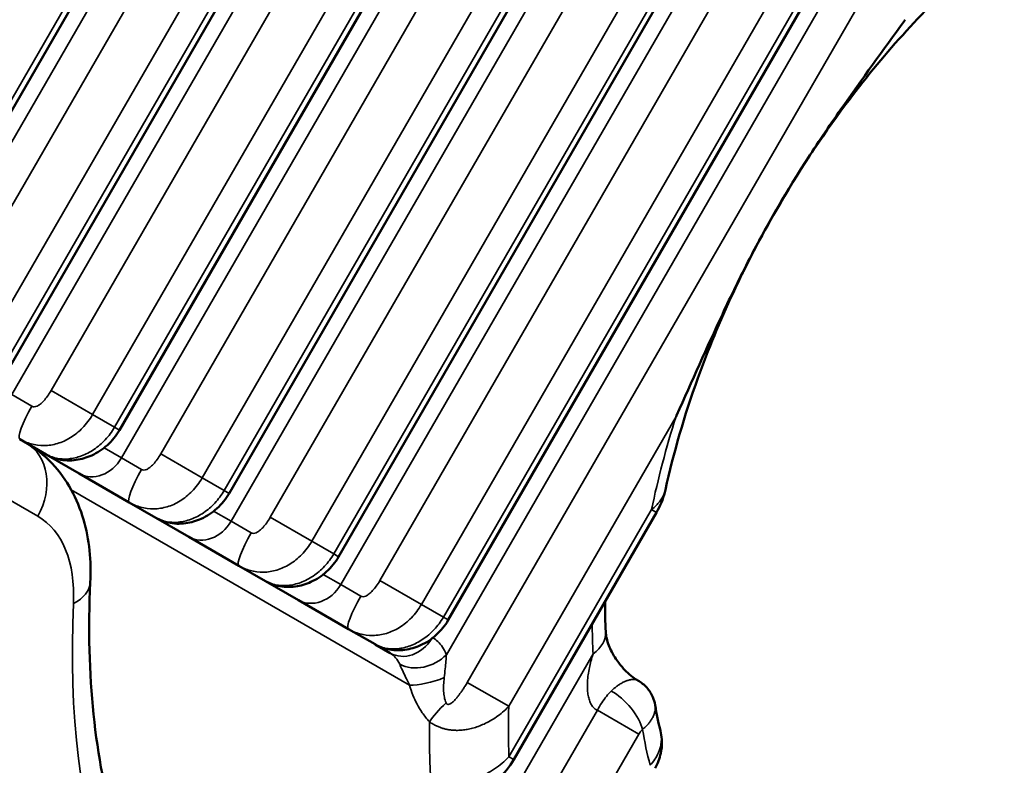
# Model space of a CAD drawing. Header units: millimetres. Extents: x 0 to 14369, y -869 to 2970.
# Tile 535 of 656: x 3877.03 to 3885.57, y 1194.54 to 1201. Entities that reach past the tile are written whole.
import ezdxf

# ---------------------------------------------------------------- set-up
doc = ezdxf.new("R2010")
doc.units = ezdxf.units.MM
doc.header["$LTSCALE"] = 10
doc.layers.add('Sichtbar (ISO)', color=7, linetype='Continuous', lineweight=50)
doc.layers.add('Sichtbar schmal (ISO)', color=7, linetype='Continuous', lineweight=35)

msp = doc.modelspace()

# ---------------------------------------------------------------- linework, layer by layer
at = {"layer": 'Sichtbar (ISO)'}
for p, q in [((3880.4957, 1206.3396), (3875.9957, 1198.5454)), ((3881.4457, 1205.7911), (3876.9457, 1197.9969)), ((3882.3957, 1205.2426), (3877.8957, 1197.4484)), ((3883.3458, 1204.6941), (3878.8458, 1196.8999)), ((3884.2958, 1204.1456), (3879.7958, 1196.3514)), ((3885.2459, 1203.5971), (3880.7459, 1195.8029)), ((3877.2609, 1197.2375), (3877.0313, 1197.3701)), ((3877.2614, 1197.2373), (3877.5464, 1197.0727)), ((3877.5464, 1197.0727), (3877.9813, 1196.8216)), ((3878.211, 1196.689), (3877.9813, 1196.8216)), ((3878.2114, 1196.6888), (3878.4964, 1196.5242)), ((3881.3142, 1194.5932), (3882.551, 1196.7354)), ((3878.4964, 1196.5242), (3878.9314, 1196.2731)), ((3879.161, 1196.1405), (3878.9314, 1196.2731)), ((3879.1615, 1196.1403), (3879.4465, 1195.9757)), ((3879.4465, 1195.9757), (3879.8814, 1195.7246)), ((3880.1111, 1195.592), (3879.8814, 1195.7246)), ((3880.1115, 1195.5918), (3880.2419, 1195.5165))]:
    msp.add_line(p, q, dxfattribs=at)
for points, knots in [([(3885.2097, 1201.4022), (3884.8541, 1201.0781), (3884.5049, 1200.6905), (3883.975, 1199.9811), (3883.7725, 1199.6735), (3883.5898, 1199.3571)], [0, 0, 0, 0, 0.1606688, 0.1606688, 0.2702879, 0.2702879, 0.2702879, 0.2702879]), ([(3884.7058, 1201.0047), (3884.7037, 1201.0018), (3884.7017, 1200.9991), (3884.5177, 1200.7418), (3884.3311, 1200.4891), (3884.0445, 1200.0787), (3883.9421, 1199.9275), (3883.7553, 1199.6363), (3883.671, 1199.4984), (3883.5895, 1199.3573)], [-0.0010932, -0.0010932, -0.0010932, -0.0010932, 0, 0, 0.0948216, 0.0948216, 0.1491616, 0.1491616, 0.1973863, 0.1973863, 0.1973863, 0.1973863]), ([(3883.5898, 1199.3571), (3883.3192, 1198.8883), (3883.0866, 1198.3895), (3882.7925, 1197.5737), (3882.6977, 1197.2473), (3882.6286, 1196.9317)], [0, 0, 0, 0, 0.1623878, 0.1623878, 0.270279, 0.270279, 0.270279, 0.270279]), ([(3883.5895, 1199.3573), (3883.5091, 1199.2181), (3883.4329, 1199.0782), (3883.2764, 1198.7755), (3883.1977, 1198.614), (3882.9868, 1198.1641), (3882.8595, 1197.872), (3882.7236, 1197.5728), (3882.7225, 1197.5704), (3882.7209, 1197.5668)], [0.0000016, 0.0000016, 0.0000016, 0.0000016, 0.0482097, 0.0482097, 0.1024107, 0.1024107, 0.1983018, 0.1983018, 0.1994542, 0.1994542, 0.1994542, 0.1994542]), ([(3877.8957, 1197.4484), (3877.868, 1197.4003), (3877.8322, 1197.356), (3877.7508, 1197.2821), (3877.7042, 1197.2514), (3877.6122, 1197.2097), (3877.5665, 1197.1962), (3877.4697, 1197.183), (3877.4175, 1197.1846), (3877.3307, 1197.2043), (3877.2943, 1197.2183), (3877.261, 1197.2375)], [0, 0, 0, 0, 0.01666649, 0.01666649, 0.03312911, 0.03312911, 0.04755496, 0.04755496, 0.06346653, 0.06346653, 0.07546114, 0.07546114, 0.07546114, 0.07546114]), ([(3877.0847, 1197.3393), (3877.1688, 1197.2907), (3877.2456, 1197.2297), (3877.3779, 1197.0909), (3877.4334, 1197.0132), (3877.5235, 1196.8494), (3877.5581, 1196.7633), (3877.6096, 1196.5868), (3877.6265, 1196.4964), (3877.6455, 1196.3133), (3877.6476, 1196.2205), (3877.6432, 1196.1271)], [0, 0, 0, 0, 0.1682137, 0.1682137, 0.3364275, 0.3364275, 0.5046412, 0.5046412, 0.6728549, 0.6728549, 0.8410687, 0.8410687, 0.8410687, 0.8410687]), ([(3882.6286, 1196.9317), (3882.6153, 1196.8711), (3882.5923, 1196.812), (3882.5591, 1196.7498), (3882.5551, 1196.7426), (3882.551, 1196.7354)], [0, 0, 0, 0, 0.01868797, 0.01868797, 0.02116344, 0.02116344, 0.02116344, 0.02116344]), ([(3878.8458, 1196.8999), (3878.818, 1196.8518), (3878.7822, 1196.8075), (3878.7008, 1196.7336), (3878.6542, 1196.7029), (3878.5622, 1196.6612), (3878.5165, 1196.6477), (3878.4198, 1196.6345), (3878.3676, 1196.6361), (3878.2807, 1196.6558), (3878.2443, 1196.6698), (3878.211, 1196.689)], [0, 0, 0, 0, 0.01666649, 0.01666649, 0.03312911, 0.03312911, 0.04755496, 0.04755496, 0.06346653, 0.06346653, 0.07546114, 0.07546114, 0.07546114, 0.07546114]), ([(3879.7958, 1196.3514), (3879.768, 1196.3033), (3879.7323, 1196.259), (3879.6508, 1196.1851), (3879.6043, 1196.1544), (3879.5123, 1196.1127), (3879.4666, 1196.0992), (3879.3698, 1196.086), (3879.3176, 1196.0876), (3879.2307, 1196.1073), (3879.1944, 1196.1213), (3879.1611, 1196.1405)], [0, 0, 0, 0, 0.01666649, 0.01666649, 0.03312911, 0.03312911, 0.04755496, 0.04755496, 0.06346653, 0.06346653, 0.07546114, 0.07546114, 0.07546114, 0.07546114]), ([(3877.6432, 1196.1271), (3877.6244, 1195.7272), (3877.6342, 1195.3446), (3877.7087, 1194.6264), (3877.7735, 1194.2908), (3877.9527, 1193.6767), (3878.0671, 1193.3982), (3878.3385, 1192.9045), (3878.4952, 1192.6893), (3878.8448, 1192.3223), (3879.0376, 1192.1703), (3879.2479, 1192.049)], [2.300524, 2.300524, 2.300524, 2.300524, 2.4687377, 2.4687377, 2.6369515, 2.6369515, 2.8051652, 2.8051652, 2.9733789, 2.9733789, 3.1415927, 3.1415927, 3.1415927, 3.1415927]), ([(3880.7459, 1195.8029), (3880.7181, 1195.7548), (3880.6823, 1195.7105), (3880.6009, 1195.6366), (3880.5543, 1195.6059), (3880.4623, 1195.5642), (3880.4166, 1195.5507), (3880.3198, 1195.5375), (3880.2676, 1195.5391), (3880.1808, 1195.5588), (3880.1444, 1195.5728), (3880.1111, 1195.592)], [0, 0, 0, 0, 0.01666649, 0.01666649, 0.03312911, 0.03312911, 0.04755496, 0.04755496, 0.06346653, 0.06346653, 0.07546114, 0.07546114, 0.07546114, 0.07546114]), ([(3882.1107, 1195.6994), (3882.1116, 1195.6826), (3882.1141, 1195.6636), (3882.1232, 1195.6236), (3882.1294, 1195.603), (3882.1445, 1195.5639), (3882.1526, 1195.5458), (3882.1782, 1195.4965), (3882.199, 1195.4633), (3882.2432, 1195.4056), (3882.2659, 1195.38), (3882.3081, 1195.3388), (3882.328, 1195.3216), (3882.3623, 1195.2959), (3882.3775, 1195.2859), (3882.3899, 1195.2788)], [0, 0, 0, 0, 0.01113281, 0.01113281, 0.02089533, 0.02089533, 0.0284398, 0.0284398, 0.04081773, 0.04081773, 0.05072188, 0.05072188, 0.05873533, 0.05873533, 0.06554166, 0.06554166, 0.06554166, 0.06554166]), ([(3882.3897, 1195.2789), (3882.4183, 1195.2626), (3882.4446, 1195.2413), (3882.4879, 1195.1926), (3882.5056, 1195.1646), (3882.5278, 1195.1129), (3882.5347, 1195.0896), (3882.5387, 1195.066)], [0, 0, 0, 0, 0.00990959, 0.00990959, 0.01961975, 0.01961975, 0.02682118, 0.02682118, 0.02682118, 0.02682118]), ([(3882.5963, 1194.6993), (3882.5919, 1194.6534), (3882.5798, 1194.6076), (3882.5545, 1194.5495), (3882.5467, 1194.534), (3882.5381, 1194.5191)], [0, 0, 0, 0, 0.0138742, 0.0138742, 0.01903745, 0.01903745, 0.01903745, 0.01903745]), ([(3881.3142, 1194.5932), (3881.2775, 1194.5297), (3881.2303, 1194.471), (3881.1248, 1194.3757), (3881.0657, 1194.337), (3880.9478, 1194.2839), (3880.8883, 1194.2671), (3880.8222, 1194.26), (3880.8148, 1194.2593), (3880.8075, 1194.2589)], [0, 0, 0, 0, 0.02200616, 0.02200616, 0.04297438, 0.04297438, 0.0624168, 0.0624168, 0.06484991, 0.06484991, 0.06484991, 0.06484991])]:
    msp.add_open_spline(points, degree=3, knots=knots, dxfattribs=at)
for points in [[(3882.1046, 1195.9623), (3882.104, 1195.8725), (3882.1061, 1195.7848), (3882.1107, 1195.6994)], [(3882.5387, 1195.066), (3882.5518, 1194.9885), (3882.5674, 1194.9135), (3882.5854, 1194.8415)], [(3882.5854, 1194.8415), (3882.5969, 1194.7953), (3882.6009, 1194.7466), (3882.5963, 1194.6993)]]:
    msp.add_open_spline(points, degree=3, dxfattribs=at)
at = {"layer": 'Sichtbar schmal (ISO)'}
for p, q in [((3876.0136, 1198.3041), (3880.7136, 1206.4448)), ((3880.4531, 1206.3642), (3875.9531, 1198.57)), ((3876.3534, 1198.3389), (3880.8534, 1206.1331)), ((3876.7131, 1198.1312), (3881.2131, 1205.9254)), ((3876.9636, 1197.7556), (3881.6636, 1205.8963)), ((3881.4031, 1205.8157), (3876.9031, 1198.0215)), ((3877.3034, 1197.7904), (3881.8034, 1205.5846)), ((3877.6632, 1197.5827), (3882.1632, 1205.3769)), ((3877.9136, 1197.2071), (3882.6136, 1205.3478)), ((3882.3532, 1205.2672), (3877.8532, 1197.473)), ((3878.2535, 1197.2419), (3882.7535, 1205.0361)), ((3878.6132, 1197.0342), (3883.1132, 1204.8284)), ((3878.8637, 1196.6586), (3883.5637, 1204.7993)), ((3883.3032, 1204.7187), (3878.8032, 1196.9245)), ((3879.2035, 1196.6934), (3883.7035, 1204.4876)), ((3879.5632, 1196.4857), (3884.0632, 1204.2799)), ((3879.8137, 1196.1101), (3884.5137, 1204.2508)), ((3884.2532, 1204.1702), (3879.7532, 1196.376)), ((3880.1535, 1196.1449), (3884.6535, 1203.9391)), ((3885.4981, 1203.7617), (3880.7294, 1195.5022)), ((3880.5133, 1195.9372), (3885.0133, 1203.7314)), ((3880.9109, 1195.2626), (3885.7963, 1203.7244)), ((3885.2033, 1203.6217), (3880.7033, 1195.8275)), ((3883.5895, 1199.3573), (3883.5898, 1199.3571)), ((3877.1883, 1196.7021), (3873.2442, 1198.9793)), ((3877.6632, 1197.5827), (3877.3034, 1197.7904)), ((3876.9636, 1197.7556), (3877.1376, 1197.6552)), ((3877.8532, 1197.473), (3877.6632, 1197.5827)), ((3881.2706, 1195.0549), (3882.7209, 1197.5668)), ((3877.8957, 1197.4484), (3877.8532, 1197.473)), ((3877.7624, 1197.2945), (3877.9136, 1197.2071)), ((3877.9136, 1197.2071), (3878.0876, 1197.1067)), ((3878.6132, 1197.0342), (3878.2535, 1197.2419)), ((3878.8032, 1196.9245), (3878.6132, 1197.0342)), ((3877.4783, 1196.9316), (3880.4093, 1195.2394)), ((3878.8458, 1196.8999), (3878.8032, 1196.9245)), ((3881.2716, 1194.6178), (3882.5084, 1196.76)), ((3882.551, 1196.7354), (3882.5084, 1196.76)), ((3878.7124, 1196.7459), (3878.8637, 1196.6586)), ((3879.5632, 1196.4857), (3879.2035, 1196.6934)), ((3878.8637, 1196.6586), (3879.0376, 1196.5582)), ((3879.7532, 1196.376), (3879.5632, 1196.4857)), ((3879.7958, 1196.3514), (3879.7532, 1196.376)), ((3879.6625, 1196.1974), (3879.8137, 1196.1101)), ((3879.8137, 1196.1101), (3879.9877, 1196.0097)), ((3880.5133, 1195.9372), (3880.1535, 1196.1449)), ((3880.7033, 1195.8275), (3880.5133, 1195.9372)), ((3880.7459, 1195.8029), (3880.7033, 1195.8275)), ((3880.9158, 1193.6309), (3882.001, 1195.5105)), ((3881.2706, 1195.0549), (3880.9109, 1195.2626)), ((3882.0384, 1195.0216), (3881.1463, 1193.4764)), ((3882.3982, 1194.8139), (3882.0384, 1195.0216)), ((3882.3982, 1194.8139), (3881.506, 1193.2687)), ((3881.3142, 1194.5932), (3881.2716, 1194.6178))]:
    msp.add_line(p, q, dxfattribs=at)
for centre, major_axis, ratio, start_param, end_param in [((3877.1813, 1197.63), (-0.15, -0.2598), 0.168258, 4.712387, 6.283178), ((3886.0951, 1197.9143), (2.6954, 4.6686), 0.548501, 1.948491, 2.11543), ((3876.8347, 1196.9063), (0.25, 0.433), 0.816497, 4.712389, 6.283185), ((3877.6964, 1197.3326), (-0.15, -0.2598), 0.836148, 0, 1.570796), ((3878.1313, 1197.0814), (-0.15, -0.2598), 0.168258, 4.712387, 6.283178), ((3876.4383, 1195.4031), (0.75, 1.299), 0.57735, 5.442117, 6.283185), ((3878.6464, 1196.784), (-0.15, -0.2598), 0.836148, 0, 1.570796), ((3879.0814, 1196.5329), (-0.15, -0.2598), 0.168258, 4.712387, 6.283178), ((3877.1438, 1196.1505), (0.4994, -0.0235), 0.544331, 5.524115, 6.283185), ((3879.5965, 1196.2355), (-0.15, -0.2598), 0.836148, 0, 1.570796), ((3880.0314, 1195.9844), (-0.15, -0.2598), 0.168258, 4.712387, 6.283178), ((3883.8514, 1199.206), (-4.5, -7.7942), 0.57735, 5.442117, 6.89273), ((3881.7113, 1195.6778), (0.3994, 0.0217), 0.639844, 5.488383, 6.283144), ((3880.3919, 1195.7763), (-0.15, -0.2598), 0.836148, 0, 1.538235), ((3879.9873, 1195.0756), (0.2546, 0.4408), 0.591089, 5.869719, 6.283397), ((3880.5122, 1195.6276), (-0.2798, -0.1083), 0.764841, 0.58738, 2.122839), ((3880.6017, 1195.3665), (-0.2868, -0.088), 0.320788, 0.741363, 1.860903), ((3882.213, 1194.9796), (0.2011, -0.2226), 0.424503, 0.650766, 2.257328), ((3880.7771, 1195.056), (-0.2173, -0.2069), 0.186718, 4.767294, 5.603019), ((3886.1061, 1197.9283), (3.508, 6.076), 0.548503, 2.345188, 2.423652), ((3883.4979, 1199.4102), (-5.25, -9.0933), 0.57735, 5.516191, 6.283185), ((3883.8514, 1199.206), (-5, -8.6603), 0.57735, 5.516191, 7.152882), ((3885.7447, 1198.136), (3.7581, 6.5086), 0.543681, 2.365783, 2.454021), ((3886.1174, 1197.9266), (2.7118, 4.697), 0.548499, 2.550805, 2.634286), ((3882.2977, 1194.7283), (0.2986, -0.0291), 0.278537, 0, 0.258163), ((3885.451, 1198.2952), (-2.5021, -4.3337), 0.554294, 0.801476, 0.978164)]:
    msp.add_ellipse(centre, major_axis=major_axis, ratio=ratio, start_param=start_param, end_param=end_param, dxfattribs=at)
for points, knots in [([(3877.1376, 1197.6552), (3877.1433, 1197.6519), (3877.1497, 1197.6501), (3877.1571, 1197.6502), (3877.1645, 1197.6503), (3877.1729, 1197.6523), (3877.1818, 1197.6563), (3877.1908, 1197.6602), (3877.2003, 1197.6662), (3877.2101, 1197.674), (3877.2199, 1197.6818), (3877.23, 1197.6912), (3877.2405, 1197.7027), (3877.2509, 1197.7141), (3877.2618, 1197.7275), (3877.2724, 1197.7422), (3877.2829, 1197.7569), (3877.2933, 1197.7728), (3877.3034, 1197.7904)], [0.0000101, 0.0000101, 0.0000101, 0.0000101, 0.1666667, 0.1666667, 0.1666667, 0.3333333, 0.3333333, 0.3333333, 0.5, 0.5, 0.5, 0.6666667, 0.6666667, 0.6666667, 0.8333333, 0.8333333, 0.8333333, 1, 1, 1, 1]), ([(3877.0313, 1197.3701), (3877.0616, 1197.3526), (3877.0947, 1197.3384), (3877.1304, 1197.3287), (3877.1661, 1197.3189), (3877.2044, 1197.3138), (3877.2431, 1197.3143), (3877.2819, 1197.3149), (3877.3211, 1197.3209), (3877.3594, 1197.3324), (3877.3978, 1197.3439), (3877.4352, 1197.3606), (3877.4718, 1197.3831), (3877.5083, 1197.4055), (3877.5439, 1197.4339), (3877.5764, 1197.4675), (3877.6089, 1197.501), (3877.6384, 1197.5398), (3877.6632, 1197.5827)], [0.0000052, 0.0000052, 0.0000052, 0.0000052, 0.1666667, 0.1666667, 0.1666667, 0.3333333, 0.3333333, 0.3333333, 0.5, 0.5, 0.5, 0.6666667, 0.6666667, 0.6666667, 0.8333333, 0.8333333, 0.8333333, 1, 1, 1, 1]), ([(3877.8532, 1197.473), (3877.8305, 1197.4336), (3877.8034, 1197.3972), (3877.7733, 1197.365), (3877.7432, 1197.3327), (3877.7101, 1197.3045), (3877.6753, 1197.2811), (3877.6405, 1197.2576), (3877.604, 1197.2389), (3877.5671, 1197.2252), (3877.5302, 1197.2115), (3877.493, 1197.2028), (3877.4559, 1197.1993), (3877.4188, 1197.1957), (3877.3819, 1197.1977), (3877.3489, 1197.2045), (3877.3159, 1197.2113), (3877.2867, 1197.2227), (3877.2609, 1197.2375)], [0, 0, 0, 0, 0.1666667, 0.1666667, 0.1666667, 0.3333333, 0.3333333, 0.3333333, 0.5, 0.5, 0.5, 0.6666667, 0.6666667, 0.6666667, 0.8333333, 0.8333333, 0.8333333, 0.9999998, 0.9999998, 0.9999998, 0.9999998]), ([(3878.0876, 1197.1067), (3878.0933, 1197.1034), (3878.0997, 1197.1016), (3878.1071, 1197.1017), (3878.1145, 1197.1018), (3878.1229, 1197.1038), (3878.1319, 1197.1077), (3878.1408, 1197.1117), (3878.1503, 1197.1177), (3878.1602, 1197.1255), (3878.17, 1197.1332), (3878.18, 1197.1427), (3878.1905, 1197.1542), (3878.201, 1197.1656), (3878.2118, 1197.179), (3878.2224, 1197.1937), (3878.233, 1197.2084), (3878.2433, 1197.2243), (3878.2535, 1197.2419)], [0.0000101, 0.0000101, 0.0000101, 0.0000101, 0.1666667, 0.1666667, 0.1666667, 0.3333333, 0.3333333, 0.3333333, 0.5, 0.5, 0.5, 0.6666667, 0.6666667, 0.6666667, 0.8333333, 0.8333333, 0.8333333, 1, 1, 1, 1]), ([(3877.9813, 1196.8216), (3878.0117, 1196.8041), (3878.0448, 1196.7899), (3878.0804, 1196.7802), (3878.1161, 1196.7704), (3878.1544, 1196.7653), (3878.1932, 1196.7658), (3878.2319, 1196.7664), (3878.2711, 1196.7724), (3878.3095, 1196.7839), (3878.3478, 1196.7954), (3878.3853, 1196.8121), (3878.4218, 1196.8346), (3878.4583, 1196.857), (3878.4939, 1196.8854), (3878.5264, 1196.919), (3878.5589, 1196.9525), (3878.5884, 1196.9913), (3878.6132, 1197.0342)], [0.0000052, 0.0000052, 0.0000052, 0.0000052, 0.1666667, 0.1666667, 0.1666667, 0.3333333, 0.3333333, 0.3333333, 0.5, 0.5, 0.5, 0.6666667, 0.6666667, 0.6666667, 0.8333333, 0.8333333, 0.8333333, 1, 1, 1, 1]), ([(3882.6286, 1196.9317), (3882.6277, 1196.9277), (3882.6267, 1196.9238), (3882.6256, 1196.9197), (3882.623, 1196.9104), (3882.6196, 1196.9009), (3882.6153, 1196.891), (3882.6111, 1196.8811), (3882.6059, 1196.8709), (3882.5997, 1196.8605), (3882.5934, 1196.85), (3882.5861, 1196.8392), (3882.5775, 1196.8282), (3882.5689, 1196.8172), (3882.559, 1196.806), (3882.5476, 1196.7945), (3882.5362, 1196.7831), (3882.5232, 1196.7716), (3882.5084, 1196.76)], [0.4565669, 0.4565669, 0.4565669, 0.4565669, 0.5, 0.5, 0.5, 0.6, 0.6, 0.6, 0.7, 0.7, 0.7, 0.8, 0.8, 0.8, 0.9, 0.9, 0.9, 0.999999, 0.999999, 0.999999, 0.999999]), ([(3878.8032, 1196.9245), (3878.7805, 1196.8851), (3878.7535, 1196.8487), (3878.7234, 1196.8165), (3878.6933, 1196.7842), (3878.6601, 1196.756), (3878.6253, 1196.7326), (3878.5905, 1196.7091), (3878.5541, 1196.6904), (3878.5172, 1196.6767), (3878.4803, 1196.663), (3878.443, 1196.6543), (3878.4059, 1196.6508), (3878.3688, 1196.6472), (3878.3319, 1196.6492), (3878.2989, 1196.656), (3878.266, 1196.6628), (3878.2368, 1196.6741), (3878.211, 1196.689)], [0, 0, 0, 0, 0.1666667, 0.1666667, 0.1666667, 0.3333333, 0.3333333, 0.3333333, 0.5, 0.5, 0.5, 0.6666667, 0.6666667, 0.6666667, 0.8333333, 0.8333333, 0.8333333, 0.9999998, 0.9999998, 0.9999998, 0.9999998]), ([(3879.0376, 1196.5582), (3879.0434, 1196.5549), (3879.0497, 1196.5531), (3879.0571, 1196.5532), (3879.0645, 1196.5533), (3879.0729, 1196.5553), (3879.0819, 1196.5592), (3879.0909, 1196.5632), (3879.1004, 1196.5692), (3879.1102, 1196.577), (3879.12, 1196.5847), (3879.1301, 1196.5942), (3879.1405, 1196.6057), (3879.151, 1196.6171), (3879.1618, 1196.6305), (3879.1724, 1196.6452), (3879.183, 1196.6599), (3879.1934, 1196.6758), (3879.2035, 1196.6934)], [0.0000101, 0.0000101, 0.0000101, 0.0000101, 0.1666667, 0.1666667, 0.1666667, 0.3333333, 0.3333333, 0.3333333, 0.5, 0.5, 0.5, 0.6666667, 0.6666667, 0.6666667, 0.8333333, 0.8333333, 0.8333333, 1, 1, 1, 1]), ([(3878.9314, 1196.2731), (3878.9617, 1196.2556), (3878.9948, 1196.2414), (3879.0305, 1196.2317), (3879.0662, 1196.2219), (3879.1045, 1196.2168), (3879.1432, 1196.2173), (3879.182, 1196.2179), (3879.2212, 1196.2239), (3879.2595, 1196.2354), (3879.2978, 1196.2469), (3879.3353, 1196.2636), (3879.3718, 1196.2861), (3879.4084, 1196.3085), (3879.444, 1196.3369), (3879.4765, 1196.3705), (3879.509, 1196.404), (3879.5385, 1196.4428), (3879.5632, 1196.4857)], [0.0000052, 0.0000052, 0.0000052, 0.0000052, 0.1666667, 0.1666667, 0.1666667, 0.3333333, 0.3333333, 0.3333333, 0.5, 0.5, 0.5, 0.6666667, 0.6666667, 0.6666667, 0.8333333, 0.8333333, 0.8333333, 1, 1, 1, 1]), ([(3879.7532, 1196.376), (3879.7305, 1196.3366), (3879.7035, 1196.3002), (3879.6734, 1196.268), (3879.6433, 1196.2357), (3879.6102, 1196.2075), (3879.5754, 1196.1841), (3879.5406, 1196.1606), (3879.5041, 1196.1419), (3879.4672, 1196.1282), (3879.4303, 1196.1145), (3879.393, 1196.1058), (3879.3559, 1196.1023), (3879.3189, 1196.0987), (3879.2819, 1196.1007), (3879.249, 1196.1075), (3879.216, 1196.1143), (3879.1868, 1196.1256), (3879.161, 1196.1405)], [0, 0, 0, 0, 0.1666667, 0.1666667, 0.1666667, 0.3333333, 0.3333333, 0.3333333, 0.5, 0.5, 0.5, 0.6666667, 0.6666667, 0.6666667, 0.8333333, 0.8333333, 0.8333333, 0.9999998, 0.9999998, 0.9999998, 0.9999998]), ([(3879.9877, 1196.0097), (3879.9934, 1196.0064), (3879.9998, 1196.0046), (3880.0072, 1196.0047), (3880.0146, 1196.0048), (3880.023, 1196.0068), (3880.0319, 1196.0107), (3880.0409, 1196.0147), (3880.0504, 1196.0207), (3880.0602, 1196.0285), (3880.07, 1196.0362), (3880.0801, 1196.0457), (3880.0906, 1196.0572), (3880.101, 1196.0686), (3880.1119, 1196.082), (3880.1225, 1196.0967), (3880.1331, 1196.1113), (3880.1434, 1196.1273), (3880.1535, 1196.1449)], [0.0000101, 0.0000101, 0.0000101, 0.0000101, 0.1666667, 0.1666667, 0.1666667, 0.3333333, 0.3333333, 0.3333333, 0.5, 0.5, 0.5, 0.6666667, 0.6666667, 0.6666667, 0.8333333, 0.8333333, 0.8333333, 1, 1, 1, 1]), ([(3879.8814, 1195.7246), (3879.9117, 1195.7071), (3879.9448, 1195.6929), (3879.9805, 1195.6831), (3880.0162, 1195.6734), (3880.0545, 1195.6683), (3880.0933, 1195.6688), (3880.132, 1195.6694), (3880.1712, 1195.6754), (3880.2095, 1195.6869), (3880.2479, 1195.6984), (3880.2853, 1195.7151), (3880.3219, 1195.7376), (3880.3584, 1195.76), (3880.394, 1195.7884), (3880.4265, 1195.8219), (3880.459, 1195.8555), (3880.4885, 1195.8943), (3880.5133, 1195.9372)], [0.0000052, 0.0000052, 0.0000052, 0.0000052, 0.1666667, 0.1666667, 0.1666667, 0.3333333, 0.3333333, 0.3333333, 0.5, 0.5, 0.5, 0.6666667, 0.6666667, 0.6666667, 0.8333333, 0.8333333, 0.8333333, 1, 1, 1, 1]), ([(3880.7033, 1195.8275), (3880.6806, 1195.7881), (3880.6535, 1195.7517), (3880.6234, 1195.7195), (3880.5934, 1195.6872), (3880.5602, 1195.659), (3880.5254, 1195.6356), (3880.4906, 1195.6121), (3880.4541, 1195.5934), (3880.4172, 1195.5797), (3880.3804, 1195.566), (3880.3431, 1195.5573), (3880.306, 1195.5538), (3880.2689, 1195.5502), (3880.232, 1195.5522), (3880.199, 1195.559), (3880.166, 1195.5658), (3880.1369, 1195.5771), (3880.1111, 1195.592)], [0, 0, 0, 0, 0.1666667, 0.1666667, 0.1666667, 0.3333333, 0.3333333, 0.3333333, 0.5, 0.5, 0.5, 0.6666667, 0.6666667, 0.6666667, 0.8333333, 0.8333333, 0.8333333, 0.9999998, 0.9999998, 0.9999998, 0.9999998]), ([(3881.9941, 1195.771), (3881.9941, 1195.7424), (3881.9943, 1195.7136), (3881.9948, 1195.684), (3881.9958, 1195.6283), (3881.9977, 1195.5701), (3882.001, 1195.5105)], [0.6171222, 0.6171222, 0.6171222, 0.6171222, 0.75, 0.75, 0.75, 1, 1, 1, 1]), ([(3880.6125, 1195.6489), (3880.6278, 1195.6397), (3880.6578, 1195.6169), (3880.6964, 1195.5714), (3880.7195, 1195.5276), (3880.7294, 1195.5022)], [0.0225028, 0.0225028, 0.0225028, 0.0225028, 0.3333333, 0.6666667, 1, 1, 1, 1]), ([(3880.7294, 1195.5022), (3880.7283, 1195.4849), (3880.7269, 1195.4657), (3880.7252, 1195.4451), (3880.7235, 1195.4245), (3880.7215, 1195.4025), (3880.7191, 1195.3789), (3880.7168, 1195.3553), (3880.714, 1195.3301), (3880.7108, 1195.3035)], [0.000015, 0.000015, 0.000015, 0.000015, 0.3333333, 0.3333333, 0.3333333, 0.6666667, 0.6666667, 0.6666667, 0.9999997, 0.9999997, 0.9999997, 0.9999997]), ([(3882.0009, 1195.5105), (3881.9938, 1195.488), (3881.9874, 1195.4662), (3881.9819, 1195.445), (3881.977, 1195.4262), (3881.9728, 1195.4078), (3881.9692, 1195.3901), (3881.9647, 1195.3685), (3881.9612, 1195.3477), (3881.9585, 1195.3278), (3881.9565, 1195.3131), (3881.955, 1195.299), (3881.9539, 1195.2854), (3881.9523, 1195.2653), (3881.9516, 1195.2464), (3881.9517, 1195.2286), (3881.9517, 1195.2178), (3881.9521, 1195.2075), (3881.9527, 1195.1975), (3881.9539, 1195.1799), (3881.9559, 1195.1636), (3881.9586, 1195.1486), (3881.9599, 1195.1413), (3881.9615, 1195.1343), (3881.9631, 1195.1277), (3881.9667, 1195.1131), (3881.9711, 1195.1002), (3881.976, 1195.0887), (3881.978, 1195.0843), (3881.98, 1195.08), (3881.9821, 1195.076), (3881.9877, 1195.065), (3881.994, 1195.0557), (3882.0008, 1195.0479), (3882.0029, 1195.0455), (3882.0051, 1195.0432), (3882.0073, 1195.0411), (3882.0149, 1195.0338), (3882.0232, 1195.028), (3882.032, 1195.0241), (3882.0341, 1195.0231), (3882.0362, 1195.0223), (3882.0384, 1195.0216)], [0.0000004, 0.0000004, 0.0000004, 0.0000004, 0.0755455, 0.0755455, 0.0755455, 0.1428571, 0.1428571, 0.1428571, 0.2251597, 0.2251597, 0.2251597, 0.2857143, 0.2857143, 0.2857143, 0.374701, 0.374701, 0.374701, 0.4285714, 0.4285714, 0.4285714, 0.5244241, 0.5244241, 0.5244241, 0.5714286, 0.5714286, 0.5714286, 0.6740596, 0.6740596, 0.6740596, 0.7142857, 0.7142857, 0.7142857, 0.8236733, 0.8236733, 0.8236733, 0.8571429, 0.8571429, 0.8571429, 0.9725326, 0.9725326, 0.9725326, 1, 1, 1, 1]), ([(3880.3252, 1195.4189), (3880.3316, 1195.4041), (3880.3394, 1195.387), (3880.3481, 1195.3685), (3880.3567, 1195.35), (3880.3662, 1195.3301), (3880.3764, 1195.3085), (3880.3867, 1195.287), (3880.3977, 1195.2639), (3880.4093, 1195.2394)], [0.0000191, 0.0000191, 0.0000191, 0.0000191, 0.3333333, 0.3333333, 0.3333333, 0.6666667, 0.6666667, 0.6666667, 0.9999991, 0.9999991, 0.9999991, 0.9999991]), ([(3880.7108, 1195.3035), (3880.7082, 1195.2809), (3880.7065, 1195.2595), (3880.7058, 1195.2399), (3880.705, 1195.2202), (3880.7051, 1195.2022), (3880.7061, 1195.1849), (3880.7071, 1195.1676), (3880.709, 1195.151), (3880.7121, 1195.1343), (3880.7152, 1195.1176), (3880.7197, 1195.1009), (3880.7266, 1195.0851)], [0, 0, 0, 0, 0.25, 0.25, 0.25, 0.5, 0.5, 0.5, 0.75, 0.75, 0.75, 1, 1, 1, 1]), ([(3880.7266, 1195.0851), (3880.7277, 1195.0826), (3880.729, 1195.0805), (3880.7303, 1195.0788), (3880.7316, 1195.0771), (3880.7331, 1195.0758), (3880.7346, 1195.0747), (3880.736, 1195.0737), (3880.7376, 1195.073), (3880.7392, 1195.0725), (3880.7408, 1195.072), (3880.7425, 1195.0718), (3880.7442, 1195.0717), (3880.746, 1195.0717), (3880.7478, 1195.0718), (3880.7497, 1195.0722), (3880.7517, 1195.0726), (3880.7537, 1195.0732), (3880.7559, 1195.074), (3880.7581, 1195.0749), (3880.7605, 1195.0759), (3880.7631, 1195.0773), (3880.7656, 1195.0787), (3880.7685, 1195.0805), (3880.7715, 1195.0826), (3880.7746, 1195.0847), (3880.7779, 1195.0873), (3880.7815, 1195.0902), (3880.7851, 1195.0932), (3880.7889, 1195.0966), (3880.7929, 1195.1005), (3880.797, 1195.1043), (3880.8012, 1195.1086), (3880.8056, 1195.1134), (3880.8101, 1195.1182), (3880.8148, 1195.1235), (3880.8197, 1195.1293), (3880.8246, 1195.135), (3880.8297, 1195.1414), (3880.8351, 1195.1483), (3880.8405, 1195.1552), (3880.8461, 1195.1627), (3880.852, 1195.1709), (3880.8578, 1195.179), (3880.8639, 1195.1878), (3880.8703, 1195.1973), (3880.8766, 1195.2068), (3880.8832, 1195.2169), (3880.89, 1195.2278), (3880.8968, 1195.2387), (3880.9037, 1195.2502), (3880.9109, 1195.2626)], [0.0000008, 0.0000008, 0.0000008, 0.0000008, 0.0588235, 0.0588235, 0.0588235, 0.1176471, 0.1176471, 0.1176471, 0.1764706, 0.1764706, 0.1764706, 0.2352941, 0.2352941, 0.2352941, 0.2941176, 0.2941176, 0.2941176, 0.3529412, 0.3529412, 0.3529412, 0.4117647, 0.4117647, 0.4117647, 0.4705882, 0.4705882, 0.4705882, 0.5294118, 0.5294118, 0.5294118, 0.5882353, 0.5882353, 0.5882353, 0.6470588, 0.6470588, 0.6470588, 0.7058824, 0.7058824, 0.7058824, 0.7647059, 0.7647059, 0.7647059, 0.8235294, 0.8235294, 0.8235294, 0.8823529, 0.8823529, 0.8823529, 0.9411765, 0.9411765, 0.9411765, 1, 1, 1, 1]), ([(3882.3897, 1195.2789), (3882.3895, 1195.2791), (3882.3892, 1195.2792), (3882.3889, 1195.2794), (3882.3818, 1195.2833), (3882.3737, 1195.2857), (3882.3652, 1195.2869), (3882.3566, 1195.2881), (3882.3476, 1195.2881), (3882.3384, 1195.2872), (3882.3291, 1195.2864), (3882.3197, 1195.2845), (3882.3104, 1195.282), (3882.3011, 1195.2795), (3882.2918, 1195.2763), (3882.2828, 1195.2726), (3882.2737, 1195.2689), (3882.2649, 1195.2647), (3882.2563, 1195.2601), (3882.2477, 1195.2556), (3882.2393, 1195.2506), (3882.2311, 1195.2453), (3882.2228, 1195.2399), (3882.2146, 1195.2342), (3882.2065, 1195.2281), (3882.1984, 1195.222), (3882.1904, 1195.2155), (3882.1824, 1195.2086), (3882.1744, 1195.2017), (3882.1665, 1195.1944), (3882.1586, 1195.1867)], [0.246921, 0.246921, 0.246921, 0.246921, 0.25, 0.25, 0.25, 0.3333333, 0.3333333, 0.3333333, 0.4166667, 0.4166667, 0.4166667, 0.5, 0.5, 0.5, 0.5833333, 0.5833333, 0.5833333, 0.6666667, 0.6666667, 0.6666667, 0.75, 0.75, 0.75, 0.8333333, 0.8333333, 0.8333333, 0.9166667, 0.9166667, 0.9166667, 0.999999, 0.999999, 0.999999, 0.999999]), ([(3882.1586, 1195.1867), (3882.1446, 1195.1731), (3882.1165, 1195.1424), (3882.0756, 1195.0871), (3882.0502, 1195.0442), (3882.0384, 1195.0216)], [0, 0, 0, 0, 0.3333333, 0.6666667, 0.9999936, 0.9999936, 0.9999936, 0.9999936]), ([(3880.5839, 1194.9206), (3880.5939, 1194.9133), (3880.6039, 1194.9067), (3880.6138, 1194.9008), (3880.6237, 1194.8949), (3880.6335, 1194.8898), (3880.6431, 1194.8852), (3880.6527, 1194.8806), (3880.6621, 1194.8766), (3880.6715, 1194.873), (3880.6809, 1194.8694), (3880.6902, 1194.8663), (3880.6995, 1194.8635), (3880.7088, 1194.8608), (3880.7182, 1194.8584), (3880.7279, 1194.8563), (3880.7375, 1194.8542), (3880.7474, 1194.8524), (3880.7577, 1194.851), (3880.7681, 1194.8495), (3880.7789, 1194.8484), (3880.7903, 1194.8476), (3880.8018, 1194.8469), (3880.8139, 1194.8465), (3880.8267, 1194.8467), (3880.8396, 1194.8469), (3880.8531, 1194.8476), (3880.8673, 1194.849), (3880.8814, 1194.8503), (3880.8961, 1194.8523), (3880.9111, 1194.8551), (3880.9262, 1194.8578), (3880.9416, 1194.8613), (3880.9574, 1194.8656), (3880.9732, 1194.8698), (3880.9893, 1194.8749), (3881.0059, 1194.8808), (3881.0224, 1194.8868), (3881.0393, 1194.8937), (3881.0565, 1194.9016), (3881.0737, 1194.9095), (3881.0912, 1194.9184), (3881.109, 1194.9285), (3881.1268, 1194.9386), (3881.1448, 1194.9499), (3881.1629, 1194.9624), (3881.181, 1194.975), (3881.1992, 1194.9889), (3881.2172, 1195.0043), (3881.2353, 1195.0196), (3881.2533, 1195.0365), (3881.2706, 1195.0549)], [0.0000005, 0.0000005, 0.0000005, 0.0000005, 0.0588235, 0.0588235, 0.0588235, 0.1176471, 0.1176471, 0.1176471, 0.1764706, 0.1764706, 0.1764706, 0.2352941, 0.2352941, 0.2352941, 0.2941176, 0.2941176, 0.2941176, 0.3529411, 0.3529411, 0.3529411, 0.4117644, 0.4117644, 0.4117644, 0.4705877, 0.4705877, 0.4705877, 0.5294111, 0.5294111, 0.5294111, 0.588235, 0.588235, 0.588235, 0.6470588, 0.6470588, 0.6470588, 0.7058824, 0.7058824, 0.7058824, 0.7647059, 0.7647059, 0.7647059, 0.8235294, 0.8235294, 0.8235294, 0.8823529, 0.8823529, 0.8823529, 0.9411765, 0.9411765, 0.9411765, 1, 1, 1, 1]), ([(3882.4302, 1194.8542), (3882.4386, 1194.8613), (3882.4465, 1194.8685), (3882.4541, 1194.8758), (3882.4616, 1194.8832), (3882.4687, 1194.8906), (3882.4754, 1194.8982), (3882.4821, 1194.9058), (3882.4884, 1194.9136), (3882.4943, 1194.9215), (3882.5002, 1194.9295), (3882.5057, 1194.9376), (3882.5108, 1194.9461), (3882.5158, 1194.9546), (3882.5205, 1194.9634), (3882.5246, 1194.9727), (3882.5287, 1194.9819), (3882.5322, 1194.9916), (3882.5349, 1195.0017), (3882.5376, 1195.0118), (3882.5395, 1195.0223), (3882.5402, 1195.0332), (3882.541, 1195.0439), (3882.5406, 1195.0549), (3882.5387, 1195.066)], [0, 0, 0, 0, 0.0833333, 0.0833333, 0.0833333, 0.1666667, 0.1666667, 0.1666667, 0.25, 0.25, 0.25, 0.3333333, 0.3333333, 0.3333333, 0.4166667, 0.4166667, 0.4166667, 0.5, 0.5, 0.5, 0.5833333, 0.5833333, 0.5833333, 0.6657459, 0.6657459, 0.6657459, 0.6657459]), ([(3882.3982, 1194.8139), (3882.4015, 1194.8196), (3882.4048, 1194.8247), (3882.4083, 1194.8295), (3882.4118, 1194.8343), (3882.4154, 1194.8388), (3882.4191, 1194.843), (3882.4228, 1194.8471), (3882.4265, 1194.8508), (3882.4302, 1194.8542)], [0.0037375, 0.0037375, 0.0037375, 0.0037375, 0.3333333, 0.3333333, 0.3333333, 0.6666667, 0.6666667, 0.6666667, 0.9999985, 0.9999985, 0.9999985, 0.9999985]), ([(3882.5854, 1194.8415), (3882.588, 1194.8312), (3882.5898, 1194.8212), (3882.5912, 1194.8115), (3882.5926, 1194.8008), (3882.5934, 1194.7904), (3882.5936, 1194.7803), (3882.5938, 1194.7701), (3882.5935, 1194.7603), (3882.5926, 1194.7505), (3882.5918, 1194.7407), (3882.5904, 1194.731), (3882.5885, 1194.7214)], [0.5660255, 0.5660255, 0.5660255, 0.5660255, 0.6666667, 0.6666667, 0.6666667, 0.7777778, 0.7777778, 0.7777778, 0.8888889, 0.8888889, 0.8888889, 0.9999606, 0.9999606, 0.9999606, 0.9999606]), ([(3882.5885, 1194.7214), (3882.5838, 1194.6974), (3882.5763, 1194.6746), (3882.5673, 1194.6538), (3882.5583, 1194.633), (3882.5479, 1194.6142), (3882.5359, 1194.5959), (3882.5239, 1194.5777), (3882.5103, 1194.5601), (3882.4955, 1194.5437)], [0, 0, 0, 0, 0.333333, 0.333333, 0.333333, 0.666667, 0.666667, 0.666667, 1, 1, 1, 1]), ([(3880.5947, 1194.4029), (3880.6323, 1194.3924), (3880.6746, 1194.3864), (3880.719, 1194.3852), (3880.7634, 1194.3839), (3880.8098, 1194.3873), (3880.8579, 1194.3957), (3880.9059, 1194.4042), (3880.9556, 1194.4179), (3881.0047, 1194.4372), (3881.0538, 1194.4565), (3881.1023, 1194.4816), (3881.1477, 1194.5119), (3881.193, 1194.5422), (3881.2351, 1194.5778), (3881.2716, 1194.6178)], [0.0000036, 0.0000036, 0.0000036, 0.0000036, 0.2, 0.2, 0.2, 0.4, 0.4, 0.4, 0.6, 0.6, 0.6, 0.8, 0.8, 0.8, 0.9999983, 0.9999983, 0.9999983, 0.9999983])]:
    msp.add_open_spline(points, degree=3, knots=knots, dxfattribs=at)
msp.add_open_spline([(3880.4093, 1195.2394), (3880.4182, 1195.209), (3880.4387, 1195.1509), (3880.4746, 1195.0741), (3880.518, 1195.0005), (3880.5596, 1194.9467), (3880.5839, 1194.9206)], degree=3, dxfattribs=at)

doc.saveas('drawing.dxf')
